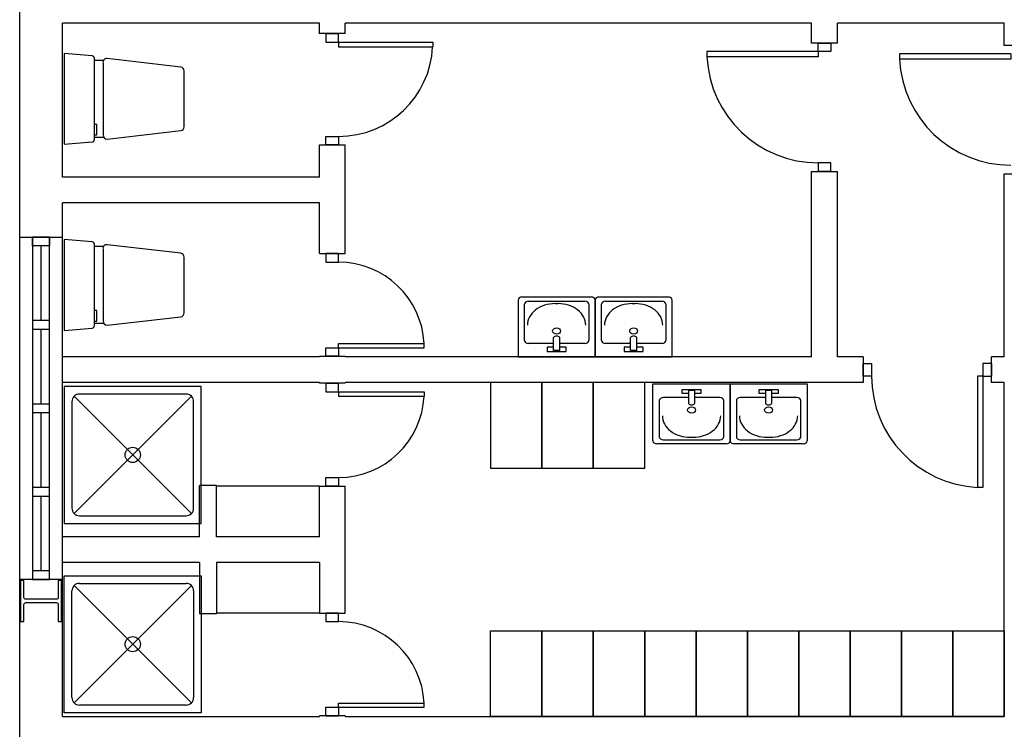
# Model space of a CAD drawing. Header units: millimetres. Extents: x -559 to 10735, y -2326 to 222.
# Tile 555 of 656: x 5308 to 5339, y -820 to -798. Entities that reach past the tile are written whole.
import ezdxf

# ---------------------------------------------------------------- set-up
doc = ezdxf.new("R2010")
doc.units = ezdxf.units.MM
doc.header["$LTSCALE"] = 4
doc.layers.add('Planta Baixa', color=251, linetype='Continuous')

# ---------------------------------------------------------------- blocks, each defined once
blk = doc.blocks.new('A1095D1-flat-13-flat-1')
at = {"color": 9}
for p, q in [((-0.3, 0), (-0.3, -0.5)), ((0, 0), (-0.3, 0)), ((0, -0.5), (0, 0)), ((-0.3, -0.5), (0, -0.5))]:
    blk.add_line(p, q, dxfattribs=at)
blk = doc.blocks.new('A1095D1-flat-12-flat-1')
at = {"color": 9}
for p, q in [((-0.3, 0), (-0.3, -0.5)), ((0, 0), (-0.3, 0)), ((0, -0.5), (0, 0)), ((-0.3, -0.5), (0, -0.5))]:
    blk.add_line(p, q, dxfattribs=at)
blk = doc.blocks.new('A1095D1-flat-11-flat-1')
at = {"color": 9}
for p, q in [((-0.3, 0), (-0.3, -0.5)), ((0, 0), (-0.3, 0)), ((0, -0.5), (0, 0)), ((-0.3, -0.5), (0, -0.5))]:
    blk.add_line(p, q, dxfattribs=at)
blk = doc.blocks.new('AUD30D1S-flat-7-flat-1')
at = {"color": 9}
for p, q in [((0, -0.25), (0, -0.2257)), ((0, -0.2257), (0.4999, -0.2257)), ((0.4999, -0.25), (0.4999, -0.2257)), ((0, -0.25), (0.4999, -0.25))]:
    blk.add_line(p, q, dxfattribs=at)
blk.add_ellipse((0, -0.25), major_axis=(-0.3535, 0.3535), ratio=1, start_param=3.975621, end_param=5.497787, dxfattribs=at)
blk = doc.blocks.new('A1064DA-flat-2-flat-1')
at = {"color": 9}
for p, q in [((0, -0.4), (0, 0.4)), ((0, 0.4), (0.8, 0.4)), ((0.0889, 0.3556), (0.7111, 0.3556)), ((0.8, 0.4), (0.8, -0.4)), ((0.0444, -0.3111), (0.0444, 0.3111)), ((0.7425, 0.3425), (0.0575, -0.3425)), ((0.0575, 0.3425), (0.7425, -0.3425)), ((0.7556, 0.3111), (0.7556, -0.3111)), ((0.8, -0.4), (0, -0.4)), ((0.7111, -0.3556), (0.0889, -0.3556))]:
    blk.add_line(p, q, dxfattribs=at)
for centre, major_axis, start_param, end_param in [((0.0889, 0.3111), (0.0314, -0.0314), 2.356194, 3.926992), ((0.7111, 0.3111), (0.0314, -0.0314), 0.785397, 2.356195), ((0.4, 0), (0.0314, -0.0314), 0.785398, 7.068583), ((0.0889, -0.3111), (-0.0314, -0.0314), -0.785399, 0.785399), ((0.7111, -0.3111), (-0.0314, -0.0314), 0.785397, 2.356195)]:
    blk.add_ellipse(centre, major_axis=major_axis, ratio=1, start_param=start_param, end_param=end_param, dxfattribs=at)
blk = doc.blocks.new('AUD18D1S-flat-38-flat-1')
at = {"color": 9}
for p, q in [((-0.075, 0), (0.075, 0)), ((0.075, -0.6), (-0.075, -0.6))]:
    blk.add_line(p, q, dxfattribs=at)
blk = doc.blocks.new('AUD19D1S-flat-38-flat-1')
at = {"color": 9}
for p, q in [((0, 0), (0, 0)), ((0, -0.6), (0, -0.6))]:
    blk.add_line(p, q, dxfattribs=at)
blk = doc.blocks.new('AUD37D1S-flat-100-flat-1')
at = {"color": 9}
for p, q in [((0.0375, 0), (-0.0375, 0)), ((-0.0375, 0), (-0.0375, -0.05)), ((0.0375, -0.05), (0.0375, 0)), ((-0.0375, -0.05), (0.0375, -0.05))]:
    blk.add_line(p, q, dxfattribs=at)
at = {"color": 9, "oblique": 22.61986, "width": 1.083333, "flags": 3}
for p in [(-0.0375, -0.05), (0, -0.05), (0.0375, -0.05)]:
    blk.add_attdef('JAMBPT', p, '', height=0.00588, rotation=326.30993, dxfattribs=at)
at = {"color": 9, "width": 0.666667, "flags": 3}
for p in [(0, -0.05), (0.0375, -0.05)]:
    blk.add_attdef('JAMBPT', p, '', height=0.0075, rotation=270, dxfattribs=at)
blk = doc.blocks.new('AUD37D1S-flat-99-flat-1')
at = {"color": 9}
for p, q in [((-0.0375, 0.05), (0.0375, 0.05)), ((-0.0375, 0), (-0.0375, 0.05)), ((0.0375, 0), (-0.0375, 0)), ((0.0375, 0.05), (0.0375, 0))]:
    blk.add_line(p, q, dxfattribs=at)
at = {"color": 9, "text_generation_flag": 4, "flags": 3}
for p, height, rotation, width in [((-0.0375, 0.05), 0.00588, 33.69007, 1.083333), ((0, 0.05), 0.0075, 90, 0.666667), ((0, 0.05), 0.00588, 33.69007, 1.083333), ((0.0375, 0.05), 0.0075, 90, 0.666667), ((0.0375, 0.05), 0.00588, 33.69007, 1.083333)]:
    blk.add_attdef('JAMBPT', p, '', height=height, rotation=rotation, dxfattribs=dict(at, width=width))
blk = doc.blocks.new('AUD41D1S-flat-24-flat-1')
at = {"color": 9}
for p, q in [((0.0375, 0.3), (-0.0375, 0.3)), ((-0.0375, -0.3), (0.0375, -0.3))]:
    blk.add_line(p, q, dxfattribs=at)
blk = doc.blocks.new('AUD30D1S-flat-6-flat-1')
at = {"color": 9}
for p, q in [((0, 0.25), (0, 0.2257)), ((0, 0.25), (0.4999, 0.25)), ((0.4999, 0.25), (0.4999, 0.2257)), ((0, 0.2257), (0.4999, 0.2257))]:
    blk.add_line(p, q, dxfattribs=at)
blk.add_ellipse((0, 0.25), major_axis=(-0.3535, -0.3535), ratio=1, start_param=0.785398, end_param=2.307564, dxfattribs=at)
blk = doc.blocks.new('AUD41D1S-flat-23-flat-1')
at = {"color": 9}
for p, q in [((-0.0375, 0.3), (0.0375, 0.3)), ((0.0375, -0.3), (-0.0375, -0.3))]:
    blk.add_line(p, q, dxfattribs=at)
blk = doc.blocks.new('AUD37D1S-flat-98-flat-1')
at = {"color": 9}
for p, q in [((0.0375, 0), (-0.0375, 0)), ((-0.0375, 0), (-0.0375, -0.05)), ((0.0375, -0.05), (0.0375, 0)), ((-0.0375, -0.05), (0.0375, -0.05))]:
    blk.add_line(p, q, dxfattribs=at)
at = {"color": 9, "oblique": 22.61986, "width": 1.083333, "flags": 3}
for p in [(-0.0375, -0.05), (0, -0.05), (0.0375, -0.05)]:
    blk.add_attdef('JAMBPT', p, '', height=0.00588, rotation=326.30993, dxfattribs=at)
at = {"color": 9, "width": 0.666667, "flags": 3}
for p in [(0, -0.05), (0.0375, -0.05)]:
    blk.add_attdef('JAMBPT', p, '', height=0.0075, rotation=270, dxfattribs=at)
blk = doc.blocks.new('AUD37D1S-flat-97-flat-1')
at = {"color": 9}
for p, q in [((-0.0375, 0.05), (0.0375, 0.05)), ((-0.0375, 0), (-0.0375, 0.05)), ((0.0375, 0), (-0.0375, 0)), ((0.0375, 0.05), (0.0375, 0))]:
    blk.add_line(p, q, dxfattribs=at)
at = {"color": 9, "text_generation_flag": 4, "flags": 3}
for p, height, rotation, width in [((-0.0375, 0.05), 0.00588, 33.69007, 1.083333), ((0, 0.05), 0.0075, 90, 0.666667), ((0, 0.05), 0.00588, 33.69007, 1.083333), ((0.0375, 0.05), 0.0075, 90, 0.666667), ((0.0375, 0.05), 0.00588, 33.69007, 1.083333)]:
    blk.add_attdef('JAMBPT', p, '', height=height, rotation=rotation, dxfattribs=dict(at, width=width))
blk = doc.blocks.new('AUD19D1S-flat-37-flat-1')
at = {"color": 9}
for p, q in [((0, 0.6), (0, 0.6)), ((0, 0), (0, 0))]:
    blk.add_line(p, q, dxfattribs=at)
blk = doc.blocks.new('AUD18D1S-flat-37-flat-1')
at = {"color": 9}
for p, q in [((0.075, 0.6), (-0.075, 0.6)), ((-0.075, 0), (0.075, 0))]:
    blk.add_line(p, q, dxfattribs=at)
blk = doc.blocks.new('A1138DB-flat-5-flat-1')
at = {"color": 9}
for p, q in [((-0.225, -0.3325), (-0.225, 0)), ((-0.225, 0), (0.225, 0)), ((0.225, 0), (0.225, -0.3325)), ((-0.0551, -0.0563), (-0.0551, -0.0319)), ((-0.0551, -0.0319), (0.0551, -0.0319)), ((-0.018, -0.0563), (-0.0551, -0.0563)), ((-0.018, -0.0382), (-0.018, -0.1144)), ((0.018, -0.0382), (-0.018, -0.0382)), ((0.018, -0.0382), (0.018, -0.1144)), ((0.0551, -0.0563), (0.018, -0.0563)), ((0.0551, -0.0319), (0.0551, -0.0563)), ((-0.1882, -0.0968), (-0.1882, -0.3081)), ((-0.018, -0.0793), (-0.1657, -0.0793)), ((0.1657, -0.0793), (0.018, -0.0793)), ((0.1882, -0.3081), (0.1882, -0.0968)), ((-0.1882, -0.3081), (-0.1882, -0.3081)), ((-0.1657, -0.3256), (0.1657, -0.3256)), ((-0.0082, -0.3116), (0.0082, -0.3116)), ((0.2025, -0.35), (-0.2025, -0.35))]:
    blk.add_line(p, q, dxfattribs=at)
for centre, major_axis, start_param, end_param in [((-0.1657, -0.0968), (-0.0225, 0), 4.712388, 6.283186), ((0, -0.1058), (0.0212, 0), 3.694408, 5.73037), ((0.1657, -0.0968), (-0.0225, 0), 3.141592, 4.71239), ((0, -0.1521), (-0.0232, 0), 1.570796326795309, 7.853981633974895), ((-0.0082, -0.1856), (0.162, 0), 3.141592, 4.71239), ((0.0082, -0.1856), (0.162, 0), 4.712388, 6.283186), ((-0.2025, -0.3325), (-0.0225, 0), 0, 1.570796), ((-0.1657, -0.3081), (0.0225, 0), 3.141592, 4.71239), ((0.1657, -0.3081), (0.0225, 0), 4.712388, 6.283186), ((0.2025, -0.3325), (0.0225, 0), 4.712389, 6.283185)]:
    blk.add_ellipse(centre, major_axis=major_axis, ratio=0.777778, start_param=start_param, end_param=end_param, dxfattribs=at)
blk = doc.blocks.new('A1138DB-flat-4-flat-1')
at = {"color": 9}
for p, q in [((0.2025, 0.35), (-0.2025, 0.35)), ((-0.225, 0.3325), (-0.225, 0)), ((-0.1882, 0.0968), (-0.1882, 0.3081)), ((-0.1882, 0.3081), (-0.1882, 0.3081)), ((-0.1657, 0.3256), (0.1657, 0.3256)), ((-0.0082, 0.3116), (0.0082, 0.3116)), ((0.1882, 0.3081), (0.1882, 0.0968)), ((0.225, 0), (0.225, 0.3325)), ((-0.018, 0.0793), (-0.1657, 0.0793)), ((-0.018, 0.0382), (-0.018, 0.1144)), ((0.018, 0.0382), (0.018, 0.1144)), ((0.1657, 0.0793), (0.018, 0.0793)), ((-0.225, 0), (0.225, 0)), ((-0.0551, 0.0563), (-0.0551, 0.0319)), ((-0.018, 0.0563), (-0.0551, 0.0563)), ((-0.0551, 0.0319), (0.0551, 0.0319)), ((0.018, 0.0382), (-0.018, 0.0382)), ((0.0551, 0.0563), (0.018, 0.0563)), ((0.0551, 0.0319), (0.0551, 0.0563))]:
    blk.add_line(p, q, dxfattribs=at)
for centre, major_axis, start_param, end_param in [((-0.2025, 0.3325), (-0.0225, 0), -1.570796, 0), ((0.2025, 0.3325), (0.0225, 0), 0, 1.570796), ((-0.1657, 0.3081), (0.0225, 0), 1.570796, 3.141593), ((-0.0082, 0.1856), (0.162, 0), 1.570796, 3.141593), ((0.0082, 0.1856), (0.162, 0), -0.000001, 1.570797), ((0.1657, 0.3081), (0.0225, 0), -0.000001, 1.570797), ((0, 0.1521), (-0.0232, 0), -1.570796, 4.712389), ((0, 0.1058), (0.0212, 0), 0.552816, 2.588777), ((-0.1657, 0.0968), (-0.0225, 0), -0.000001, 1.570797), ((0.1657, 0.0968), (-0.0225, 0), 1.570796, 3.141593)]:
    blk.add_ellipse(centre, major_axis=major_axis, ratio=0.777778, start_param=start_param, end_param=end_param, dxfattribs=at)
blk = doc.blocks.new('A1138DB-flat-3-flat-1')
at = {"color": 9}
for p, q in [((-0.225, -0.3325), (-0.225, 0)), ((-0.225, 0), (0.225, 0)), ((0.225, 0), (0.225, -0.3325)), ((-0.0551, -0.0563), (-0.0551, -0.0319)), ((-0.0551, -0.0319), (0.0551, -0.0319)), ((-0.018, -0.0563), (-0.0551, -0.0563)), ((-0.018, -0.0382), (-0.018, -0.1144)), ((0.018, -0.0382), (-0.018, -0.0382)), ((0.018, -0.0382), (0.018, -0.1144)), ((0.0551, -0.0563), (0.018, -0.0563)), ((0.0551, -0.0319), (0.0551, -0.0563)), ((-0.1882, -0.0968), (-0.1882, -0.3081)), ((-0.018, -0.0793), (-0.1657, -0.0793)), ((0.1657, -0.0793), (0.018, -0.0793)), ((0.1882, -0.3081), (0.1882, -0.0968)), ((-0.1882, -0.3081), (-0.1882, -0.3081)), ((-0.1657, -0.3256), (0.1657, -0.3256)), ((-0.0082, -0.3116), (0.0082, -0.3116)), ((0.2025, -0.35), (-0.2025, -0.35))]:
    blk.add_line(p, q, dxfattribs=at)
for centre, major_axis, start_param, end_param in [((-0.1657, -0.0968), (-0.0225, 0), 4.712388, 6.283186), ((0, -0.1058), (0.0212, 0), 3.694408, 5.73037), ((0.1657, -0.0968), (-0.0225, 0), 3.141592, 4.71239), ((0, -0.1521), (-0.0232, 0), 1.570796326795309, 7.853981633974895), ((-0.0082, -0.1856), (0.162, 0), 3.141592, 4.71239), ((0.0082, -0.1856), (0.162, 0), 4.712388, 6.283186), ((-0.2025, -0.3325), (-0.0225, 0), 0, 1.570796), ((-0.1657, -0.3081), (0.0225, 0), 3.141592, 4.71239), ((0.1657, -0.3081), (0.0225, 0), 4.712388, 6.283186), ((0.2025, -0.3325), (0.0225, 0), 4.712389, 6.283185)]:
    blk.add_ellipse(centre, major_axis=major_axis, ratio=0.777778, start_param=start_param, end_param=end_param, dxfattribs=at)
blk = doc.blocks.new('AUD29D1S-flat-21-flat-1')
at = {"color": 9}
for p, q in [((0.325, 0), (0.2934, 0)), ((0.2934, 0), (0.2934, -0.65)), ((0.325, 0), (0.325, -0.65)), ((0.325, -0.65), (0.2934, -0.65))]:
    blk.add_line(p, q, dxfattribs=at)
blk.add_ellipse((0.325, 0), major_axis=(0.4596, 0.4596), ratio=1, start_param=2.356194, end_param=3.878361, dxfattribs=at)
blk = doc.blocks.new('AUD41D1S-flat-22-flat-1')
at = {"color": 9}
for p, q in [((-0.375, -0.0375), (-0.375, 0.0375)), ((0.375, 0.0375), (0.375, -0.0375))]:
    blk.add_line(p, q, dxfattribs=at)
blk = doc.blocks.new('AUD37D1S-flat-96-flat-1')
at = {"color": 9}
for p, q in [((-0.05, 0.0375), (-0.05, -0.0375)), ((0, 0.0375), (-0.05, 0.0375)), ((0, -0.0375), (0, 0.0375)), ((-0.05, -0.0375), (0, -0.0375))]:
    blk.add_line(p, q, dxfattribs=at)
at = {"color": 9, "width": 0.666667, "flags": 3}
for p in [(-0.05, 0), (-0.05, -0.0375)]:
    blk.add_attdef('JAMBPT', p, '', height=0.0075, rotation=180, dxfattribs=at)
at = {"color": 9, "oblique": 22.61986, "width": 1.083333, "flags": 3}
for p in [(-0.05, 0.0375), (-0.05, 0), (-0.05, -0.0375)]:
    blk.add_attdef('JAMBPT', p, '', height=0.00588, rotation=236.30993, dxfattribs=at)
blk = doc.blocks.new('AUD37D1S-flat-95-flat-1')
at = {"color": 9}
for p, q in [((0, -0.0375), (0, 0.0375)), ((0, 0.0375), (0.05, 0.0375)), ((0.05, 0.0375), (0.05, -0.0375)), ((0.05, -0.0375), (0, -0.0375))]:
    blk.add_line(p, q, dxfattribs=at)
at = {"color": 9, "text_generation_flag": 4, "width": 1.083333, "flags": 3}
for p in [(0.05, 0.0375), (0.05, 0), (0.05, -0.0375)]:
    blk.add_attdef('JAMBPT', p, '', height=0.00588, rotation=303.69007, dxfattribs=at)
at = {"color": 9, "text_generation_flag": 4, "width": 0.666667, "flags": 3}
for p in [(0.05, 0), (0.05, -0.0375)]:
    blk.add_attdef('JAMBPT', p, '', height=0.0075, dxfattribs=at)
blk = doc.blocks.new('AUD19D1S-flat-36-flat-1')
at = {"color": 9}
for p, q in [((0, 0), (0, 0)), ((0.75, 0), (0.75, 0))]:
    blk.add_line(p, q, dxfattribs=at)
blk = doc.blocks.new('AUD18D1S-flat-36-flat-1')
at = {"color": 9}
for p, q in [((0, 0.075), (0, -0.075)), ((0.75, -0.075), (0.75, 0.075))]:
    blk.add_line(p, q, dxfattribs=at)
blk = doc.blocks.new('AUD29D1S-flat-20-flat-1')
at = {"color": 9}
for p, q in [((-0.65, 0.325), (-0.65, 0.2934)), ((0, 0.325), (-0.65, 0.325)), ((0, 0.2934), (-0.65, 0.2934)), ((0, 0.325), (0, 0.2934))]:
    blk.add_line(p, q, dxfattribs=at)
blk.add_ellipse((0, 0.325), major_axis=(0.4596, -0.4596), ratio=1, start_param=-2.307564, end_param=-0.785398, dxfattribs=at)
blk = doc.blocks.new('AUD18D1S-flat-35-flat-1')
at = {"color": 9}
for p, q in [((0.075, 0), (-0.075, 0)), ((-0.075, -0.75), (0.075, -0.75))]:
    blk.add_line(p, q, dxfattribs=at)
blk = doc.blocks.new('AUD29D1S-flat-19-flat-1')
at = {"color": 9}
for p, q in [((-0.65, 0.325), (-0.65, 0.2934)), ((0, 0.325), (-0.65, 0.325)), ((0, 0.2934), (-0.65, 0.2934)), ((0, 0.325), (0, 0.2934))]:
    blk.add_line(p, q, dxfattribs=at)
blk.add_ellipse((0, 0.325), major_axis=(0.4596, -0.4596), ratio=1, start_param=-2.307564, end_param=-0.785398, dxfattribs=at)
blk = doc.blocks.new('AUD41D1S-flat-20-flat-1')
at = {"color": 9}
for p, q in [((-0.0375, 0.375), (0.0375, 0.375)), ((0.0375, -0.375), (-0.0375, -0.375))]:
    blk.add_line(p, q, dxfattribs=at)
blk = doc.blocks.new('AUD37D1S-flat-92-flat-1')
at = {"color": 9}
for p, q in [((-0.0375, 0.05), (-0.0375, 0)), ((0.0375, 0.05), (-0.0375, 0.05)), ((-0.0375, 0), (0.0375, 0)), ((0.0375, 0), (0.0375, 0.05))]:
    blk.add_line(p, q, dxfattribs=at)
at = {"color": 9, "oblique": 22.61986, "width": 1.083333, "flags": 3}
for p in [(-0.0375, 0.05), (0, 0.05), (0.0375, 0.05)]:
    blk.add_attdef('JAMBPT', p, '', height=0.00588, rotation=146.30993, dxfattribs=at)
at = {"color": 9, "width": 0.666667, "flags": 3}
for p in [(-0.0375, 0.05), (0, 0.05)]:
    blk.add_attdef('JAMBPT', p, '', height=0.0075, rotation=90, dxfattribs=at)
blk = doc.blocks.new('AUD37D1S-flat-91-flat-1')
at = {"color": 9}
for p, q in [((-0.0375, 0), (0.0375, 0)), ((-0.0375, -0.05), (-0.0375, 0)), ((0.0375, 0), (0.0375, -0.05)), ((0.0375, -0.05), (-0.0375, -0.05))]:
    blk.add_line(p, q, dxfattribs=at)
at = {"color": 9, "text_generation_flag": 4, "flags": 3}
for p, height, rotation, width in [((-0.0375, -0.05), 0.00588, 213.69007, 1.083333), ((-0.0375, -0.05), 0.0075, 270, 0.666667), ((0, -0.05), 0.00588, 213.69007, 1.083333), ((0, -0.05), 0.0075, 270, 0.666667), ((0.0375, -0.05), 0.00588, 213.69007, 1.083333)]:
    blk.add_attdef('JAMBPT', p, '', height=height, rotation=rotation, dxfattribs=dict(at, width=width))
blk = doc.blocks.new('AUD19D1S-flat-34-flat-1')
at = {"color": 9}
for p, q in [((0, 0), (0, 0)), ((0, -0.75), (0, -0.75))]:
    blk.add_line(p, q, dxfattribs=at)
blk = doc.blocks.new('AUD18D1S-flat-34-flat-1')
at = {"color": 9}
for p, q in [((0.075, 0), (-0.075, 0)), ((-0.075, -0.75), (0.075, -0.75))]:
    blk.add_line(p, q, dxfattribs=at)
blk = doc.blocks.new('A1095D1-flat-10-flat-1')
at = {"color": 9}
for p, q in [((-0.3, 0), (-0.3, 0.5)), ((-0.3, 0.5), (0, 0.5)), ((0, 0.5), (0, 0)), ((0, 0), (-0.3, 0))]:
    blk.add_line(p, q, dxfattribs=at)
blk = doc.blocks.new('A1095D1-flat-9-flat-1')
at = {"color": 9}
for p, q in [((-0.3, 0), (-0.3, 0.5)), ((-0.3, 0.5), (0, 0.5)), ((0, 0.5), (0, 0)), ((0, 0), (-0.3, 0))]:
    blk.add_line(p, q, dxfattribs=at)
blk = doc.blocks.new('A1095D1-flat-8-flat-1')
at = {"color": 9}
for p, q in [((-0.3, 0), (-0.3, 0.5)), ((-0.3, 0.5), (0, 0.5)), ((0, 0.5), (0, 0)), ((0, 0), (-0.3, 0))]:
    blk.add_line(p, q, dxfattribs=at)
blk = doc.blocks.new('A1095D1-flat-7-flat-1')
at = {"color": 9}
for p, q in [((-0.3, 0), (-0.3, 0.5)), ((-0.3, 0.5), (0, 0.5)), ((0, 0.5), (0, 0)), ((0, 0), (-0.3, 0))]:
    blk.add_line(p, q, dxfattribs=at)
blk = doc.blocks.new('A1095D1-flat-6-flat-1')
at = {"color": 9}
for p, q in [((-0.3, 0), (-0.3, 0.5)), ((-0.3, 0.5), (0, 0.5)), ((0, 0.5), (0, 0)), ((0, 0), (-0.3, 0))]:
    blk.add_line(p, q, dxfattribs=at)
blk = doc.blocks.new('A1095D1-flat-5-flat-1')
at = {"color": 9}
for p, q in [((-0.3, 0), (-0.3, 0.5)), ((-0.3, 0.5), (0, 0.5)), ((0, 0.5), (0, 0)), ((0, 0), (-0.3, 0))]:
    blk.add_line(p, q, dxfattribs=at)
blk = doc.blocks.new('A1095D1-flat-4-flat-1')
at = {"color": 9}
for p, q in [((-0.3, 0), (-0.3, 0.5)), ((-0.3, 0.5), (0, 0.5)), ((0, 0.5), (0, 0)), ((0, 0), (-0.3, 0))]:
    blk.add_line(p, q, dxfattribs=at)
blk = doc.blocks.new('A1095D1-flat-3-flat-1')
at = {"color": 9}
for p, q in [((-0.3, 0), (-0.3, 0.5)), ((-0.3, 0.5), (0, 0.5)), ((0, 0.5), (0, 0)), ((0, 0), (-0.3, 0))]:
    blk.add_line(p, q, dxfattribs=at)
blk = doc.blocks.new('A1095D1-flat-2-flat-1')
at = {"color": 9}
for p, q in [((-0.3, 0), (-0.3, 0.5)), ((-0.3, 0.5), (0, 0.5)), ((0, 0.5), (0, 0)), ((0, 0), (-0.3, 0))]:
    blk.add_line(p, q, dxfattribs=at)
blk = doc.blocks.new('A1095D1-flat-1-flat-1')
at = {"color": 9}
for p, q in [((-0.3, 0), (-0.3, 0.5)), ((-0.3, 0.5), (0, 0.5)), ((0, 0.5), (0, 0)), ((0, 0), (-0.3, 0))]:
    blk.add_line(p, q, dxfattribs=at)
blk = doc.blocks.new('A1064DA-flat-1-flat-1')
at = {"color": 9}
for p, q in [((0.8, 0.4), (0, 0.4)), ((0, 0.4), (0, -0.4)), ((0.7111, 0.3556), (0.0889, 0.3556)), ((0.8, -0.4), (0.8, 0.4)), ((0.0444, 0.3111), (0.0444, -0.3111)), ((0.7425, -0.3425), (0.0575, 0.3425)), ((0.0575, -0.3425), (0.7425, 0.3425)), ((0.7556, -0.3111), (0.7556, 0.3111)), ((0, -0.4), (0.8, -0.4)), ((0.0889, -0.3556), (0.7111, -0.3556))]:
    blk.add_line(p, q, dxfattribs=at)
for centre, major_axis, start_param, end_param in [((0.0889, 0.3111), (-0.0314, 0.0314), -0.785399, 0.785399), ((0.7111, 0.3111), (-0.0314, 0.0314), 3.92699, 5.497788), ((0.4, 0), (-0.0314, 0.0314), 3.926991, 10.210176), ((0.0889, -0.3111), (0.0314, 0.0314), 2.356194, 3.926992), ((0.7111, -0.3111), (0.0314, 0.0314), 3.92699, 5.497788)]:
    blk.add_ellipse(centre, major_axis=major_axis, ratio=1, start_param=start_param, end_param=end_param, dxfattribs=at)
blk = doc.blocks.new('AUD30D1S-flat-5-flat-1')
at = {"color": 9}
for p, q in [((0, 0.275), (0, 0.2483)), ((0, 0.275), (0.5498, 0.275)), ((0, 0.2483), (0.5498, 0.2483)), ((0.5498, 0.275), (0.5498, 0.2483))]:
    blk.add_line(p, q, dxfattribs=at)
blk.add_ellipse((0, 0.275), major_axis=(-0.3888, -0.3888), ratio=1, start_param=0.785398, end_param=2.307564, dxfattribs=at)
blk = doc.blocks.new('AUD41D1S-flat-19-flat-1')
at = {"color": 9}
for p, q in [((-0.0375, 0.325), (0.0375, 0.325)), ((0.0375, -0.325), (-0.0375, -0.325))]:
    blk.add_line(p, q, dxfattribs=at)
blk = doc.blocks.new('AUD37D1S-flat-90-flat-1')
at = {"color": 9}
for p, q in [((0.0375, 0), (-0.0375, 0)), ((-0.0375, 0), (-0.0375, -0.05)), ((0.0375, -0.05), (0.0375, 0)), ((-0.0375, -0.05), (0.0375, -0.05))]:
    blk.add_line(p, q, dxfattribs=at)
at = {"color": 9, "oblique": 22.61986, "width": 1.083333, "flags": 3}
for p in [(-0.0375, -0.05), (0, -0.05), (0.0375, -0.05)]:
    blk.add_attdef('JAMBPT', p, '', height=0.00588, rotation=326.30993, dxfattribs=at)
at = {"color": 9, "width": 0.666667, "flags": 3}
for p in [(0, -0.05), (0.0375, -0.05)]:
    blk.add_attdef('JAMBPT', p, '', height=0.0075, rotation=270, dxfattribs=at)
blk = doc.blocks.new('AUD37D1S-flat-89-flat-1')
at = {"color": 9}
for p, q in [((-0.0375, 0.05), (0.0375, 0.05)), ((-0.0375, 0), (-0.0375, 0.05)), ((0.0375, 0), (-0.0375, 0)), ((0.0375, 0.05), (0.0375, 0))]:
    blk.add_line(p, q, dxfattribs=at)
at = {"color": 9, "text_generation_flag": 4, "flags": 3}
for p, height, rotation, width in [((-0.0375, 0.05), 0.00588, 33.69007, 1.083333), ((0, 0.05), 0.0075, 90, 0.666667), ((0, 0.05), 0.00588, 33.69007, 1.083333), ((0.0375, 0.05), 0.0075, 90, 0.666667), ((0.0375, 0.05), 0.00588, 33.69007, 1.083333)]:
    blk.add_attdef('JAMBPT', p, '', height=height, rotation=rotation, dxfattribs=dict(at, width=width))
blk = doc.blocks.new('AUD19D1S-flat-33-flat-1')
at = {"color": 9}
for p, q in [((0, 0.65), (0, 0.65)), ((0, 0), (0, 0))]:
    blk.add_line(p, q, dxfattribs=at)
blk = doc.blocks.new('AUD18D1S-flat-33-flat-1')
at = {"color": 9}
for p, q in [((0.075, 0.65), (-0.075, 0.65)), ((-0.075, 0), (0.075, 0))]:
    blk.add_line(p, q, dxfattribs=at)
blk = doc.blocks.new('A1138DB-flat-2-flat-1')
at = {"color": 9}
for p, q in [((0.2025, 0.35), (-0.2025, 0.35)), ((-0.225, 0.3325), (-0.225, 0)), ((-0.1882, 0.0968), (-0.1882, 0.3081)), ((-0.1882, 0.3081), (-0.1882, 0.3081)), ((-0.1657, 0.3256), (0.1657, 0.3256)), ((-0.0082, 0.3116), (0.0082, 0.3116)), ((0.1882, 0.3081), (0.1882, 0.0968)), ((0.225, 0), (0.225, 0.3325)), ((-0.018, 0.0793), (-0.1657, 0.0793)), ((-0.018, 0.0382), (-0.018, 0.1144)), ((0.018, 0.0382), (0.018, 0.1144)), ((0.1657, 0.0793), (0.018, 0.0793)), ((-0.225, 0), (0.225, 0)), ((-0.0551, 0.0563), (-0.0551, 0.0319)), ((-0.018, 0.0563), (-0.0551, 0.0563)), ((-0.0551, 0.0319), (0.0551, 0.0319)), ((0.018, 0.0382), (-0.018, 0.0382)), ((0.0551, 0.0563), (0.018, 0.0563)), ((0.0551, 0.0319), (0.0551, 0.0563))]:
    blk.add_line(p, q, dxfattribs=at)
for centre, major_axis, start_param, end_param in [((-0.2025, 0.3325), (-0.0225, 0), -1.570796, 0), ((0.2025, 0.3325), (0.0225, 0), 0, 1.570796), ((-0.1657, 0.3081), (0.0225, 0), 1.570796, 3.141593), ((-0.0082, 0.1856), (0.162, 0), 1.570796, 3.141593), ((0.0082, 0.1856), (0.162, 0), -0.000001, 1.570797), ((0.1657, 0.3081), (0.0225, 0), -0.000001, 1.570797), ((0, 0.1521), (-0.0232, 0), -1.570796, 4.712389), ((0, 0.1058), (0.0212, 0), 0.552816, 2.588777), ((-0.1657, 0.0968), (-0.0225, 0), -0.000001, 1.570797), ((0.1657, 0.0968), (-0.0225, 0), 1.570796, 3.141593)]:
    blk.add_ellipse(centre, major_axis=major_axis, ratio=0.777778, start_param=start_param, end_param=end_param, dxfattribs=at)
blk = doc.blocks.new('A1113DC-flat-3-flat-1')
at = {"color": 9}
for p, q in [((0.2325, 0.2249), (0.1773, 0.2249)), ((0.2325, -0.2249), (0.1773, -0.2249))]:
    blk.add_line(p, q, dxfattribs=at)
blk.add_lwpolyline([(0, -0.265), (0.1634, -0.2517, 0.403591), (0.1774, -0.2359), (0.1774, 0.2359, 0.377821), (0.1634, 0.2517), (0, 0.265)], format="xyb", close=True, dxfattribs=at)
blk.add_lwpolyline([(0.2279, 0.209), (0.2279, -0.209, 0.386017), (0.2518, -0.2354), (0.682, -0.1856, 0.395235), (0.7012, -0.163), (0.7012, 0.163, 0.366606), (0.682, 0.1856), (0.2518, 0.2354, 0.513791), (0.2279, 0.209, -0.633463)], format="xyb", dxfattribs=at)
blk.add_lwpolyline([(0.1774, -0.2105), (0.1916, -0.2105), (0.1916, -0.1494), (0.1774, -0.1494)], dxfattribs=at)
blk = doc.blocks.new('A1113DC-flat-2-flat-1')
at = {"color": 9}
for p, q in [((0.2325, 0.2249), (0.1773, 0.2249)), ((0.2325, -0.2249), (0.1773, -0.2249))]:
    blk.add_line(p, q, dxfattribs=at)
blk.add_lwpolyline([(0, -0.265), (0.1634, -0.2517, 0.403591), (0.1774, -0.2359), (0.1774, 0.2359, 0.377821), (0.1634, 0.2517), (0, 0.265)], format="xyb", close=True, dxfattribs=at)
blk.add_lwpolyline([(0.2279, 0.209), (0.2279, -0.209, 0.386017), (0.2518, -0.2354), (0.682, -0.1856, 0.395235), (0.7012, -0.163), (0.7012, 0.163, 0.366606), (0.682, 0.1856), (0.2518, 0.2354, 0.513791), (0.2279, 0.209, -0.633463)], format="xyb", dxfattribs=at)
blk.add_lwpolyline([(0.1774, -0.2105), (0.1916, -0.2105), (0.1916, -0.1494), (0.1774, -0.1494)], dxfattribs=at)
blk = doc.blocks.new('AUW01D3S-flat-14-flat-1')
at = {"color": 9}
for p, q in [((-0.125, 0), (-0.125, 2)), ((0.125, 0), (0.125, 2))]:
    blk.add_line(p, q, dxfattribs=at)
blk = doc.blocks.new('AUD18D1S-flat-32-flat-1')
at = {"color": 9}
for p, q in [((-0.125, 2), (0.125, 2)), ((0.125, 0), (-0.125, 0))]:
    blk.add_line(p, q, dxfattribs=at)
blk = doc.blocks.new('AUD19D1S-flat-32-flat-1')
at = {"color": 9}
for p, q in [((0, 2), (0, 2)), ((0, 0), (0, 0))]:
    blk.add_line(p, q, dxfattribs=at)
blk = doc.blocks.new('AUD37D1S-flat-88-flat-1')
at = {"color": 9}
for p, q in [((-0.05, 0.05), (-0.05, 0)), ((0.05, 0.05), (-0.05, 0.05)), ((-0.05, 0), (0.05, 0)), ((0.05, 0), (0.05, 0.05))]:
    blk.add_line(p, q, dxfattribs=at)
at = {"color": 9, "oblique": 36.8699, "width": 1.25, "flags": 3}
for p in [(-0.05, 0.05), (0, 0.05), (0.05, 0.05)]:
    blk.add_attdef('JAMBPT', p, '', height=0.00632, rotation=153.43495, dxfattribs=at)
at = {"color": 9, "width": 0.5, "flags": 3}
for p in [(-0.05, 0.05), (0, 0.05)]:
    blk.add_attdef('JAMBPT', p, '', height=0.01, rotation=90, dxfattribs=at)
blk = doc.blocks.new('AUD37D1S-flat-87-flat-1')
at = {"color": 9}
for p, q in [((-0.05, 0), (0.05, 0)), ((-0.05, -0.05), (-0.05, 0)), ((0.05, 0), (0.05, -0.05)), ((0.05, -0.05), (-0.05, -0.05))]:
    blk.add_line(p, q, dxfattribs=at)
at = {"color": 9, "text_generation_flag": 4, "flags": 3}
for p, height, rotation, width in [((-0.05, -0.05), 0.00632, 206.56505, 1.25), ((-0.05, -0.05), 0.01, 270, 0.5), ((0, -0.05), 0.00632, 206.56505, 1.25), ((0, -0.05), 0.01, 270, 0.5), ((0.05, -0.05), 0.00632, 206.56505, 1.25)]:
    blk.add_attdef('JAMBPT', p, '', height=height, rotation=rotation, dxfattribs=dict(at, width=width))
blk = doc.blocks.new('AUD40D1S-flat-28-flat-1')
at = {"color": 9}
for p, q in [((-0.05, 1), (-0.05, -1)), ((0.05, 1), (-0.05, 1)), ((0.05, -1), (0.05, 1)), ((-0.05, -1), (0.05, -1))]:
    blk.add_line(p, q, dxfattribs=at)
blk = doc.blocks.new('AUD40D1S-flat-27-flat-1')
at = {"color": 9}
for p, q in [((-0.05, 1), (-0.05, -1)), ((0.05, 1), (-0.05, 1)), ((0.05, -1), (0.05, 1)), ((-0.05, -1), (0.05, -1))]:
    blk.add_line(p, q, dxfattribs=at)
blk = doc.blocks.new('AUD37D1S-flat-86-flat-1')
at = {"color": 9}
for p, q in [((-0.05, 0.05), (-0.05, 0)), ((0.05, 0.05), (-0.05, 0.05)), ((-0.05, 0), (0.05, 0)), ((0.05, 0), (0.05, 0.05))]:
    blk.add_line(p, q, dxfattribs=at)
at = {"color": 9, "oblique": 36.8699, "width": 1.25, "flags": 3}
for p in [(-0.05, 0.05), (0, 0.05), (0.05, 0.05)]:
    blk.add_attdef('JAMBPT', p, '', height=0.00632, rotation=153.43495, dxfattribs=at)
at = {"color": 9, "width": 0.5, "flags": 3}
for p in [(-0.05, 0.05), (0, 0.05)]:
    blk.add_attdef('JAMBPT', p, '', height=0.01, rotation=90, dxfattribs=at)
blk = doc.blocks.new('AUD37D1S-flat-85-flat-1')
at = {"color": 9}
for p, q in [((-0.05, 0.05), (-0.05, 0)), ((0.05, 0.05), (-0.05, 0.05)), ((-0.05, 0), (0.05, 0)), ((0.05, 0), (0.05, 0.05))]:
    blk.add_line(p, q, dxfattribs=at)
at = {"color": 9, "oblique": 36.8699, "width": 1.25, "flags": 3}
for p in [(-0.05, 0.05), (0, 0.05), (0.05, 0.05)]:
    blk.add_attdef('JAMBPT', p, '', height=0.00632, rotation=153.43495, dxfattribs=at)
at = {"color": 9, "width": 0.5, "flags": 3}
for p in [(-0.05, 0.05), (0, 0.05)]:
    blk.add_attdef('JAMBPT', p, '', height=0.01, rotation=90, dxfattribs=at)
blk = doc.blocks.new('AUD37D1S-flat-84-flat-1')
at = {"color": 9}
for p, q in [((-0.05, 0.05), (-0.05, 0)), ((0.05, 0.05), (-0.05, 0.05)), ((-0.05, 0), (0.05, 0)), ((0.05, 0), (0.05, 0.05))]:
    blk.add_line(p, q, dxfattribs=at)
at = {"color": 9, "oblique": 36.8699, "width": 1.25, "flags": 3}
for p in [(-0.05, 0.05), (0, 0.05), (0.05, 0.05)]:
    blk.add_attdef('JAMBPT', p, '', height=0.00632, rotation=153.43495, dxfattribs=at)
at = {"color": 9, "width": 0.5, "flags": 3}
for p in [(-0.05, 0.05), (0, 0.05)]:
    blk.add_attdef('JAMBPT', p, '', height=0.01, rotation=90, dxfattribs=at)
blk = doc.blocks.new('AUW01D1S-flat-36-flat-1')
at = {"color": 9}
blk.add_line((0, -0.21875), (0, 0.21875), dxfattribs=at)
blk = doc.blocks.new('AUW01D1S-flat-35-flat-1')
at = {"color": 9}
blk.add_line((0, -0.21875), (0, 0.21875), dxfattribs=at)
blk = doc.blocks.new('AUW01D1S-flat-34-flat-1')
at = {"color": 9}
blk.add_line((0, -0.21875), (0, 0.21875), dxfattribs=at)
blk = doc.blocks.new('AUW01D1S-flat-33-flat-1')
at = {"color": 9}
blk.add_line((0, -0.21875), (0, 0.21875), dxfattribs=at)
blk = doc.blocks.new('AUD30D1S-flat-2-flat-1')
at = {"color": 9}
for p, q in [((0, -0.25), (0, -0.2257)), ((0, -0.2257), (0.4999, -0.2257)), ((0.4999, -0.25), (0.4999, -0.2257)), ((0, -0.25), (0.4999, -0.25))]:
    blk.add_line(p, q, dxfattribs=at)
blk.add_ellipse((0, -0.25), major_axis=(-0.3535, 0.3535), ratio=1, start_param=3.975621, end_param=5.497787, dxfattribs=at)
blk = doc.blocks.new('AUD37D1S-flat-4-flat-1')
at = {"color": 9}
for p, q in [((-0.0375, 0.05), (0.0375, 0.05)), ((-0.0375, 0), (-0.0375, 0.05)), ((0.0375, 0), (-0.0375, 0)), ((0.0375, 0.05), (0.0375, 0))]:
    blk.add_line(p, q, dxfattribs=at)
at = {"color": 9, "text_generation_flag": 4, "flags": 3}
for p, height, rotation, width in [((-0.0375, 0.05), 0.00588, 33.69007, 1.083333), ((0, 0.05), 0.0075, 90, 0.666667), ((0, 0.05), 0.00588, 33.69007, 1.083333), ((0.0375, 0.05), 0.0075, 90, 0.666667), ((0.0375, 0.05), 0.00588, 33.69007, 1.083333)]:
    blk.add_attdef('JAMBPT', p, '', height=height, rotation=rotation, dxfattribs=dict(at, width=width))
blk = doc.blocks.new('AUD37D1S-flat-3-flat-1')
at = {"color": 9}
for p, q in [((0.0375, 0), (-0.0375, 0)), ((-0.0375, 0), (-0.0375, -0.05)), ((0.0375, -0.05), (0.0375, 0)), ((-0.0375, -0.05), (0.0375, -0.05))]:
    blk.add_line(p, q, dxfattribs=at)
at = {"color": 9, "oblique": 22.61986, "width": 1.083333, "flags": 3}
for p in [(-0.0375, -0.05), (0, -0.05), (0.0375, -0.05)]:
    blk.add_attdef('JAMBPT', p, '', height=0.00588, rotation=326.30993, dxfattribs=at)
at = {"color": 9, "width": 0.666667, "flags": 3}
for p in [(0, -0.05), (0.0375, -0.05)]:
    blk.add_attdef('JAMBPT', p, '', height=0.0075, rotation=270, dxfattribs=at)

msp = doc.modelspace()

# ---------------------------------------------------------------- linework, layer by layer
at = {"layer": 'Planta Baixa'}
for p, q in [((5308.496, -804.879), (5308.496, -796.814)), ((5309.84, -802.997), (5309.84, -798.158)), ((5317.904, -798.158), (5309.84, -798.158)), ((5317.904, -798.49), (5317.904, -798.158)), ((5318.711, -798.49), (5318.711, -798.158)), ((5333.361, -798.158), (5318.711, -798.158)), ((5333.361, -798.783), (5333.361, -798.158)), ((5334.167, -798.783), (5334.167, -798.158)), ((5339.409, -798.158), (5334.167, -798.158)), ((5339.409, -798.857), (5339.409, -798.158)), ((5317.904, -802.997), (5317.904, -801.984)), ((5318.711, -805.395), (5318.711, -801.984)), ((5333.361, -808.642), (5333.361, -802.815)), ((5334.167, -808.642), (5334.167, -802.815)), ((5317.904, -802.997), (5309.84, -802.997)), ((5339.409, -808.642), (5339.409, -802.889)), ((5317.904, -803.803), (5309.84, -803.803)), ((5309.84, -808.642), (5309.84, -803.803)), ((5317.904, -805.395), (5317.904, -803.803)), ((5317.904, -805.395), (5318.711, -805.395)), ((5317.904, -808.642), (5309.84, -808.642)), ((5317.904, -808.642), (5317.904, -808.62)), ((5317.904, -808.62), (5317.904, -808.642)), ((5317.904, -808.62), (5318.711, -808.62)), ((5318.711, -808.642), (5318.711, -808.62)), ((5318.711, -808.62), (5318.711, -808.642)), ((5333.361, -808.642), (5318.711, -808.642)), ((5334.975, -808.642), (5334.167, -808.642)), ((5339.409, -808.642), (5339.007, -808.642)), ((5317.904, -809.448), (5309.84, -809.448)), ((5317.904, -809.47), (5317.904, -809.448)), ((5318.711, -809.47), (5318.711, -809.448)), ((5334.975, -809.448), (5318.711, -809.448)), ((5339.409, -809.448), (5339.007, -809.448)), ((5339.409, -819.932), (5339.409, -809.448)), ((5314.679, -812.674), (5314.141, -812.674)), ((5314.141, -814.287), (5314.141, -812.674)), ((5314.679, -814.287), (5314.679, -812.674)), ((5317.904, -812.696), (5314.679, -812.696)), ((5317.904, -814.287), (5317.904, -812.696)), ((5318.711, -816.685), (5318.711, -812.696)), ((5314.141, -814.287), (5309.84, -814.287)), ((5317.904, -814.287), (5314.679, -814.287)), ((5314.141, -815.093), (5309.84, -815.093)), ((5309.84, -819.932), (5309.84, -815.093)), ((5314.141, -815.093), (5314.141, -816.706)), ((5314.679, -815.093), (5314.679, -816.706)), ((5317.904, -815.093), (5314.679, -815.093)), ((5317.904, -815.093), (5317.904, -816.685)), ((5308.496, -843.856), (5308.496, -815.631)), ((5314.679, -816.706), (5314.141, -816.706)), ((5317.904, -816.685), (5314.679, -816.685)), ((5309.84, -819.932), (5317.904, -819.932)), ((5317.904, -819.911), (5317.904, -819.932)), ((5318.711, -819.911), (5318.711, -819.932)), ((5318.711, -819.932), (5339.409, -819.932))]:
    msp.add_line(p, q, dxfattribs=at)
msp.add_lwpolyline([(5308.523, -816.948), (5308.63, -816.948), (5308.63, -816.411, -0.414214), (5308.684, -816.357), (5309.652, -816.357, -0.414214), (5309.706, -816.411), (5309.706, -816.948), (5309.813, -816.948), (5309.813, -815.658), (5309.706, -815.658), (5309.706, -816.196, -0.414214), (5309.652, -816.249), (5308.684, -816.249, -0.414214), (5308.63, -816.196), (5308.63, -815.658), (5308.523, -815.658)], format="xyb", close=True, dxfattribs=at)

# ---------------------------------------------------------------- block references
at = {"layer": 'Planta Baixa', "xscale": 5.376215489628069, "yscale": 5.376215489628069, "zscale": 5.376215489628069}
for name, p in [('AUD18D1S-flat-33-flat-1', (5318.308, -801.984)), ('AUD41D1S-flat-19-flat-1', (5318.308, -800.237)), ('AUD37D1S-flat-90-flat-1', (5318.308, -798.49)), ('AUD19D1S-flat-33-flat-1', (5318.308, -801.984)), ('AUD30D1S-flat-5-flat-1', (5318.509, -800.237)), ('AUD18D1S-flat-34-flat-1', (5333.764, -798.783)), ('AUD41D1S-flat-20-flat-1', (5333.764, -800.799)), ('AUD37D1S-flat-91-flat-1', (5333.764, -798.783)), ('AUD19D1S-flat-34-flat-1', (5333.764, -798.783)), ('AUD29D1S-flat-19-flat-1', (5333.563, -800.799)), ('AUD18D1S-flat-35-flat-1', (5339.812, -798.857)), ('A1113DC-flat-2-flat-1', (5309.888, -800.538)), ('AUD29D1S-flat-20-flat-1', (5339.611, -800.873)), ('AUD37D1S-flat-89-flat-1', (5318.308, -801.984)), ('AUD37D1S-flat-92-flat-1', (5333.764, -802.815)), ('AUW01D3S-flat-14-flat-1', (5309.168, -815.631)), ('AUD18D1S-flat-32-flat-1', (5309.168, -815.631)), ('AUD37D1S-flat-87-flat-1', (5309.168, -804.879)), ('AUD40D1S-flat-28-flat-1', (5309.168, -810.255)), ('AUD40D1S-flat-27-flat-1', (5309.168, -810.255)), ('AUD19D1S-flat-32-flat-1', (5309.168, -815.631)), ('A1113DC-flat-3-flat-1', (5309.888, -806.382)), ('AUW01D1S-flat-33-flat-1', (5309.168, -806.323)), ('AUD37D1S-flat-3-flat-1', (5318.308, -805.395)), ('AUD30D1S-flat-2-flat-1', (5318.509, -807.008)), ('A1138DB-flat-2-flat-1', (5325.353, -808.642)), ('A1138DB-flat-4-flat-1', (5327.772, -808.642)), ('AUD37D1S-flat-84-flat-1', (5309.168, -807.768)), ('AUW01D1S-flat-34-flat-1', (5309.168, -808.944)), ('AUD37D1S-flat-4-flat-1', (5318.308, -808.62)), ('AUD18D1S-flat-36-flat-1', (5334.975, -809.045)), ('AUD41D1S-flat-22-flat-1', (5336.991, -809.045)), ('AUD37D1S-flat-95-flat-1', (5334.975, -809.045)), ('AUD37D1S-flat-96-flat-1', (5339.007, -809.045)), ('AUD19D1S-flat-36-flat-1', (5334.975, -809.045)), ('AUD29D1S-flat-21-flat-1', (5336.991, -809.247)), ('A1064DA-flat-1-flat-1', (5309.895, -811.718)), ('AUD18D1S-flat-37-flat-1', (5318.308, -812.696)), ('AUD41D1S-flat-23-flat-1', (5318.308, -811.083)), ('AUD37D1S-flat-98-flat-1', (5318.308, -809.47)), ('AUD19D1S-flat-37-flat-1', (5318.308, -812.696)), ('A1095D1-flat-11-flat-1', (5324.893, -809.448)), ('A1095D1-flat-12-flat-1', (5326.506, -809.448)), ('A1095D1-flat-13-flat-1', (5328.119, -809.448)), ('A1138DB-flat-3-flat-1', (5329.589, -809.49)), ('A1138DB-flat-5-flat-1', (5332.008, -809.49)), ('AUD30D1S-flat-6-flat-1', (5318.509, -811.083)), ('AUD37D1S-flat-85-flat-1', (5309.168, -810.389)), ('AUW01D1S-flat-35-flat-1', (5309.168, -811.565)), ('AUD37D1S-flat-97-flat-1', (5318.308, -812.696)), ('AUD37D1S-flat-86-flat-1', (5309.168, -813.01)), ('AUW01D1S-flat-36-flat-1', (5309.168, -814.186)), ('AUD37D1S-flat-88-flat-1', (5309.168, -815.631)), ('A1064DA-flat-2-flat-1', (5309.895, -817.663)), ('AUD18D1S-flat-38-flat-1', (5318.308, -816.685)), ('AUD37D1S-flat-100-flat-1', (5318.308, -816.685)), ('AUD41D1S-flat-24-flat-1', (5318.308, -818.298)), ('AUD19D1S-flat-38-flat-1', (5318.308, -816.685)), ('AUD30D1S-flat-7-flat-1', (5318.509, -818.298)), ('A1095D1-flat-10-flat-1', (5324.893, -819.932)), ('A1095D1-flat-9-flat-1', (5326.506, -819.932)), ('A1095D1-flat-6-flat-1', (5328.119, -819.932)), ('A1095D1-flat-5-flat-1', (5329.732, -819.932)), ('A1095D1-flat-7-flat-1', (5331.345, -819.932)), ('A1095D1-flat-8-flat-1', (5332.958, -819.932)), ('A1095D1-flat-3-flat-1', (5334.571, -819.932)), ('A1095D1-flat-4-flat-1', (5336.183, -819.932)), ('A1095D1-flat-2-flat-1', (5337.796, -819.932)), ('A1095D1-flat-1-flat-1', (5339.409, -819.932)), ('AUD37D1S-flat-99-flat-1', (5318.308, -819.911))]:
    msp.add_blockref(name, p, dxfattribs=at)

doc.saveas('drawing.dxf')
